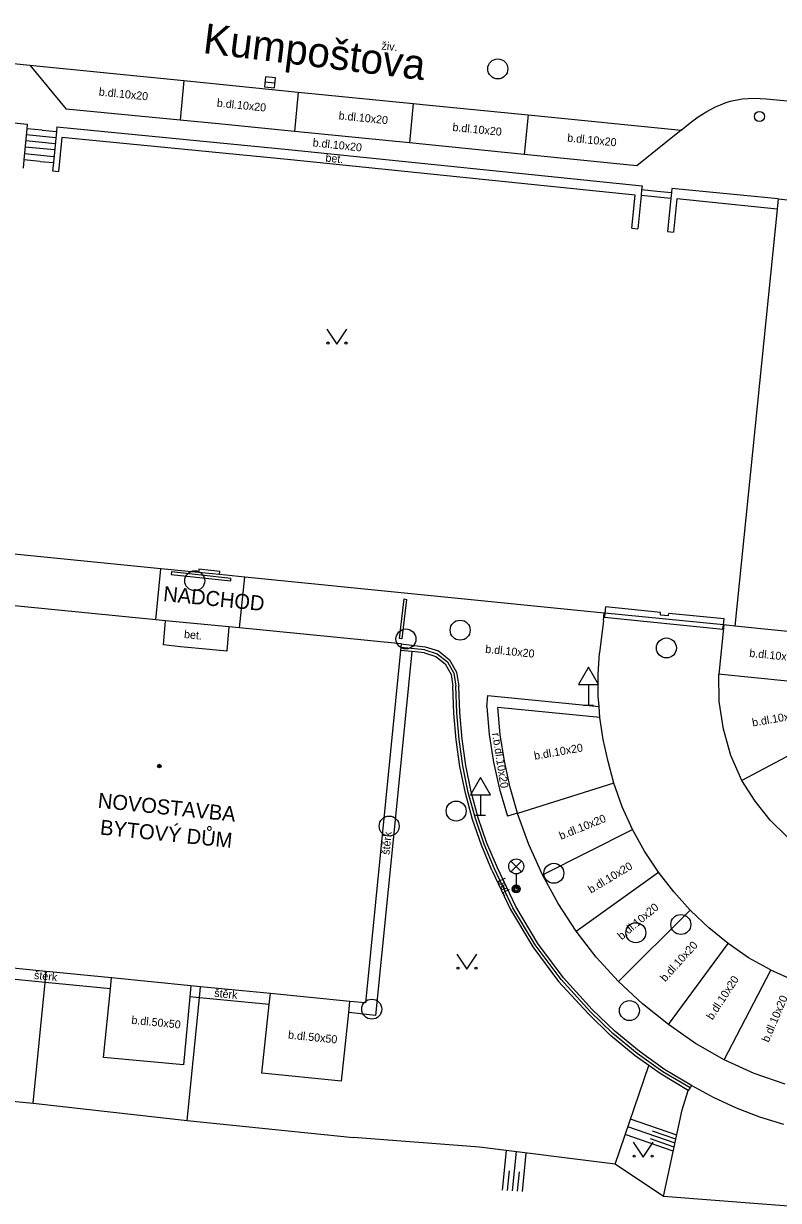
# Model space of a CAD drawing. Extents: x -598233 to -596890, y -1157848 to -1156431.
# Drawn here: x -597907.8 to -597870, y -1156924.2 to -1156865.4 of the extents above; entities that cross this region are included whole.
import ezdxf

# ---------------------------------------------------------------- set-up
doc = ezdxf.new("R2010")
doc.units = 0
for name, color, linetype in [('Level 10', 7, 'Continuous'), ('Level 11', 7, 'Continuous'), ('Level 14', 7, 'Continuous'), ('Level 15', 7, 'Continuous'), ('Level 24', 7, 'Continuous'), ('Level 27', 7, 'Continuous'), ('Level 28', 7, 'Continuous'), ('Level 33', 7, 'Continuous'), ('Level 34', 7, 'Continuous'), ('Level 36', 7, 'Continuous'), ('Level 39', 7, 'Continuous'), ('Level 40', 7, 'Continuous'), ('Level 41', 7, 'Continuous'), ('Level 5', 7, 'Continuous'), ('Level 50', 7, 'Continuous'), ('Level 7', 7, 'Continuous')]:
    doc.layers.add(name, color=color, linetype=linetype)

msp = doc.modelspace()

# ---------------------------------------------------------------- linework, layer by layer
at = {"layer": 'Level 10'}
for points in [[(-597908.94, -1156867.29), (-597907.47, -1156867.44)], [(-597907.47, -1156867.44), (-597905.66, -1156869.64)], [(-597872.47, -1156869.24), (-597871.87, -1156869.12), (-597871.27, -1156869.08), (-597870.66, -1156869.12)], [(-597870.66, -1156869.12), (-597866.97, -1156869.46)], [(-597899.96, -1156870.19), (-597905.66, -1156869.64)], [(-597874.47, -1156870.31), (-597874.06, -1156870.02), (-597873.63, -1156869.75), (-597873.19, -1156869.52)], [(-597873.19, -1156869.52), (-597872.95, -1156869.42), (-597872.71, -1156869.32), (-597872.47, -1156869.24)], [(-597898.04, -1156870.37), (-597899.96, -1156870.19)], [(-597874.91, -1156870.68), (-597874.47, -1156870.31)], [(-597894.24, -1156870.75), (-597898.04, -1156870.37)], [(-597888.5, -1156871.32), (-597894.24, -1156870.75)], [(-597874.91, -1156870.68), (-597877.13, -1156872.46)], [(-597882.77, -1156871.9), (-597888.5, -1156871.32)], [(-597877.13, -1156872.46), (-597882.77, -1156871.9)], [(-597878.8, -1156895.19), (-597878.76, -1156894.82)], [(-597878.8, -1156895.19), (-597878.99, -1156896.81)], [(-597872.78, -1156895.41), (-597873.03, -1156897.87)], [(-597878.98, -1156900.03), (-597879.02, -1156899.49), (-597879.06, -1156898.96), (-597879.06, -1156897.88), (-597878.99, -1156896.81)], [(-597867.94, -1156898.39), (-597872.73, -1156897.9), (-597873.03, -1156897.87)], [(-597883.09, -1156904.83), (-597883.1, -1156904.81), (-597883.46, -1156903.53), (-597883.75, -1156902.21), (-597883.96, -1156900.88), (-597884.08, -1156899.53)], [(-597878.98, -1156900.03), (-597884.08, -1156899.53)], [(-597880.17, -1156910.71), (-597881.07, -1156909.33), (-597881.85, -1156907.9), (-597882.53, -1156906.38), (-597883.09, -1156904.83)], [(-597875.55, -1156915.37), (-597876.84, -1156914.35), (-597878.05, -1156913.23), (-597879.16, -1156912.01), (-597880.17, -1156910.71)], [(-597869.71, -1156918.36), (-597871.27, -1156917.82), (-597872.77, -1156917.14), (-597874.2, -1156916.32), (-597875.55, -1156915.37)]]:
    msp.add_lwpolyline(points, dxfattribs=at)
at = {"layer": 'Level 11'}
for points in [[(-597907.47, -1156867.44), (-597899.78, -1156868.2), (-597897.81, -1156868.4)], [(-597899.78, -1156868.2), (-597899.96, -1156870.19)], [(-597897.81, -1156868.4), (-597894.06, -1156868.78), (-597888.31, -1156869.35), (-597887.49, -1156869.43)], [(-597894.06, -1156868.78), (-597894.24, -1156870.75)], [(-597888.31, -1156869.35), (-597888.5, -1156871.32)], [(-597887.49, -1156869.43), (-597882.57, -1156869.92), (-597874.91, -1156870.68)], [(-597882.57, -1156869.92), (-597882.77, -1156871.9)], [(-597906.18, -1156871.06), (-597907.65, -1156870.91)], [(-597906.85, -1156870.68), (-597907.62, -1156870.61)], [(-597906.85, -1156870.68), (-597906.15, -1156870.75)], [(-597906.21, -1156871.36), (-597907.68, -1156871.22)], [(-597907.74, -1156871.85), (-597906.27, -1156872)], [(-597906.24, -1156871.67), (-597907.71, -1156871.53)], [(-597906.96, -1156872.24), (-597907.77, -1156872.16)], [(-597906.96, -1156872.24), (-597906.3, -1156872.3)], [(-597876.89, -1156873.65), (-597876.12, -1156873.73), (-597875.4, -1156873.8)], [(-597876.89, -1156873.65), (-597876.12, -1156873.73), (-597875.4, -1156873.8)], [(-597875.43, -1156874.1), (-597876.92, -1156873.95)], [(-597875.43, -1156874.1), (-597876.92, -1156873.95)], [(-597888.37, -1156896.74), (-597889.24, -1156905.48)], [(-597888.91, -1156896.36), (-597887.71, -1156896.5)], [(-597887.71, -1156896.5), (-597887.04, -1156896.71), (-597886.49, -1156897.15), (-597886.14, -1156897.76), (-597886.03, -1156898.46)], [(-597871.88, -1156903.19), (-597872.43, -1156901.93), (-597872.8, -1156900.61), (-597873.01, -1156899.24), (-597873.03, -1156897.87)], [(-597885.67, -1156902.43), (-597885.86, -1156901.11), (-597885.98, -1156899.79), (-597886.03, -1156898.46)], [(-597884.63, -1156899.5), (-597884.57, -1156898.93)], [(-597884.57, -1156898.93), (-597879.02, -1156899.49)], [(-597884.63, -1156899.5), (-597884.51, -1156900.89), (-597884.29, -1156902.26), (-597883.99, -1156903.62), (-597883.6, -1156904.96)], [(-597878.28, -1156903.31), (-597878.57, -1156902.23), (-597878.81, -1156901.14), (-597878.98, -1156900.03)], [(-597867.45, -1156900.83), (-597871.88, -1156903.19)], [(-597884.1, -1156907.54), (-597884.62, -1156906.31), (-597885.06, -1156905.04), (-597885.41, -1156903.75), (-597885.67, -1156902.43)], [(-597868.64, -1156906.77), (-597869.59, -1156906.01), (-597870.46, -1156905.16), (-597871.22, -1156904.21), (-597871.88, -1156903.19)], [(-597878.28, -1156903.31), (-597883.09, -1156904.83)], [(-597876.05, -1156907.76), (-597876.75, -1156906.72), (-597877.35, -1156905.63), (-597877.87, -1156904.49), (-597878.28, -1156903.31)], [(-597883.1, -1156904.81), (-597883.6, -1156904.96)], [(-597889.24, -1156905.48), (-597890.2, -1156914.92)], [(-597881.85, -1156907.9), (-597877.35, -1156905.63)], [(-597879.36, -1156914.62), (-597880.8, -1156913.04), (-597882.08, -1156911.32), (-597883.18, -1156909.48), (-597884.1, -1156907.54)], [(-597880.17, -1156910.71), (-597876.05, -1156907.76)], [(-597872.56, -1156911.33), (-597873.53, -1156910.54), (-597874.44, -1156909.68), (-597874.46, -1156909.66), (-597875.28, -1156908.75), (-597876.05, -1156907.76)], [(-597878.05, -1156913.23), (-597874.46, -1156909.66)], [(-597875.55, -1156915.37), (-597872.56, -1156911.33)], [(-597868.14, -1156913.57), (-597869.32, -1156913.16), (-597870.43, -1156912.66), (-597870.45, -1156912.65), (-597871.54, -1156912.04), (-597872.56, -1156911.33)], [(-597872.77, -1156917.14), (-597870.43, -1156912.66)], [(-597906.71, -1156913.27), (-597910.22, -1156912.93)], [(-597903.45, -1156913.59), (-597906.71, -1156913.27)], [(-597903.8, -1156917.03), (-597903.45, -1156913.59), (-597903.4, -1156913.05)], [(-597899.42, -1156913.44), (-597899.47, -1156914), (-597899.79, -1156917.4)], [(-597895.51, -1156914.38), (-597895.45, -1156913.83)], [(-597899, -1156914.04), (-597899.47, -1156914)], [(-597895.51, -1156914.38), (-597899, -1156914.04)], [(-597895.87, -1156917.81), (-597895.51, -1156914.38)], [(-597891.53, -1156914.78), (-597891.47, -1156914.22)], [(-597891.89, -1156918.2), (-597891.53, -1156914.78)], [(-597890.2, -1156914.92), (-597891.53, -1156914.78)], [(-597874.39, -1156918.42), (-597875.74, -1156917.62), (-597877.02, -1156916.71), (-597878.23, -1156915.71), (-597879.36, -1156914.62)], [(-597899.79, -1156917.4), (-597903.8, -1156917.03)], [(-597891.89, -1156918.2), (-597895.87, -1156917.81)], [(-597869.78, -1156920.37), (-597870.98, -1156920), (-597872.15, -1156919.55), (-597873.29, -1156919.02), (-597874.39, -1156918.42)]]:
    msp.add_lwpolyline(points, dxfattribs=at)
at = {"layer": 'Level 14'}
for points in [[(-597878.22, -1156922.36), (-597876.53, -1156917.43)], [(-597874.86, -1156919.64), (-597874.56, -1156918.67)], [(-597875.8, -1156923.98), (-597874.86, -1156919.64)], [(-597885, -1156921.5), (-597891.3, -1156921.02)], [(-597878.22, -1156922.36), (-597885, -1156921.5)], [(-597875.8, -1156923.98), (-597878.22, -1156922.36)], [(-597865.46, -1156924.77), (-597875.8, -1156923.98)]]:
    msp.add_lwpolyline(points, dxfattribs=at)
at = {"layer": 'Level 15'}
for points in [[(-597875.13, -1156920.91), (-597877.45, -1156920.11)], [(-597875.31, -1156921.7), (-597877.71, -1156920.87)], [(-597875.22, -1156921.3), (-597877.58, -1156920.49)], [(-597875.18, -1156921.11), (-597876.35, -1156920.7)], [(-597875.26, -1156921.5), (-597876.45, -1156921.09)], [(-597883.85, -1156923.65), (-597883.65, -1156921.67)], [(-597883.35, -1156923.69), (-597883.15, -1156921.73)], [(-597882.85, -1156923.73), (-597882.66, -1156921.8)], [(-597883.6, -1156923.67), (-597883.5, -1156922.69)], [(-597883.1, -1156923.71), (-597883, -1156922.74)]]:
    msp.add_lwpolyline(points, dxfattribs=at)
at = {"layer": 'Level 24'}
for points in [[(-597900.4, -1156892.76), (-597900.41, -1156892.88)], [(-597900.41, -1156892.88), (-597897.43, -1156893.2)], [(-597897.42, -1156893.08), (-597900.4, -1156892.76)], [(-597897.43, -1156893.2), (-597897.42, -1156893.08)], [(-597889, -1156896.08), (-597888.76, -1156894.11)], [(-597888.65, -1156894.13), (-597888.88, -1156896.1)], [(-597888.76, -1156894.11), (-597888.65, -1156894.13)], [(-597878.73, -1156894.82), (-597878.75, -1156895.02)], [(-597878.75, -1156895.02), (-597872.83, -1156895.62)], [(-597872.83, -1156895.62), (-597872.8, -1156895.41)], [(-597888.88, -1156896.1), (-597889, -1156896.08)]]:
    msp.add_lwpolyline(points, dxfattribs=at)
at = {"layer": 'Level 27'}
msp.add_line((-597895.7188, -1156868.2652), (-597895.2212, -1156868.3148), dxfattribs=at)
msp.add_lwpolyline([(-597895.7436, -1156868.514), (-597895.246, -1156868.5636), (-597895.1964, -1156868.066), (-597895.694, -1156868.0164)], close=True, dxfattribs=at)
for centre in [(-597884.08, -1156867.62), (-597899.23, -1156893.2), (-597888.67, -1156896.11), (-597885.96, -1156895.67), (-597875.65, -1156896.56), (-597886.16, -1156904.71), (-597889.51, -1156905.46), (-597881.28, -1156907.82), (-597877.18, -1156910.79), (-597874.93, -1156910.38), (-597890.38, -1156914.61), (-597877.5, -1156914.68)]:
    msp.add_circle(centre, 0.5, dxfattribs=at)
at = {"layer": 'Level 28'}
msp.add_circle((-597871, -1156870), 0.25, dxfattribs=at)
at = {"layer": 'Level 33'}
for p, q in [((-597883.425, -1156907.74), (-597882.895, -1156907.21)), ((-597883.425, -1156907.21), (-597882.895, -1156907.74)), ((-597883.16, -1156907.85), (-597883.16, -1156908.6))]:
    msp.add_line(p, q, dxfattribs=at)
for centre, radius in [((-597883.16, -1156907.475), 0.375), ((-597883.16, -1156908.6), 0.2), ((-597883.16, -1156908.6), 0.1445), ((-597883.16, -1156908.6), 0.0876)]:
    msp.add_circle(centre, radius, dxfattribs=at)
at = {"layer": 'Level 34'}
for p, q in [((-597879.54, -1156898.392), (-597879.54, -1156899.41)), ((-597879.79, -1156899.41), (-597879.29, -1156899.41)), ((-597884.94, -1156903.892), (-597884.94, -1156904.91)), ((-597885.19, -1156904.91), (-597884.69, -1156904.91))]:
    msp.add_line(p, q, dxfattribs=at)
for points in [[(-597880.04, -1156898.392), (-597879.04, -1156898.392), (-597879.54, -1156897.526)], [(-597885.44, -1156903.892), (-597884.44, -1156903.892), (-597884.94, -1156903.026)]]:
    msp.add_lwpolyline(points, close=True, dxfattribs=at)
at = {"layer": 'Level 36'}
for points in [[(-597892.62, -1156880.62), (-597892.12, -1156881.37), (-597891.62, -1156880.62)], [(-597886.12, -1156911.86), (-597885.62, -1156912.61), (-597885.12, -1156911.86)], [(-597877.31, -1156921.26), (-597876.81, -1156922.01), (-597876.31, -1156921.26)]]:
    msp.add_lwpolyline(points, dxfattribs=at)
for centre in [(-597892.5702, -1156881.3198), (-597891.6708, -1156881.3198), (-597886.0702, -1156912.5598), (-597885.1708, -1156912.5598), (-597877.2602, -1156921.9598), (-597876.3608, -1156921.9598)]:
    msp.add_circle(centre, 0.05, dxfattribs=at)
at = {"layer": 'Level 39'}
for radius in [0.09, 0.0398]:
    msp.add_circle((-597901, -1156902.46), radius, dxfattribs=at)
at = {"layer": 'Level 5'}
for points in [[(-597870.07, -1156874.12), (-597870.12, -1156874.63), (-597872.23, -1156895.47)], [(-597870.07, -1156874.12), (-597857.65, -1156875.39), (-597854.53, -1156875.71), (-597853.58, -1156875.81), (-597845.9, -1156876.59)], [(-597847.98, -1156897.89), (-597850.55, -1156897.64), (-597850.83, -1156897.61), (-597852.21, -1156897.47), (-597852.62, -1156897.43), (-597867.77, -1156895.92), (-597872.23, -1156895.47), (-597872.78, -1156895.41), (-597872.8, -1156895.41), (-597878.73, -1156894.82), (-597878.76, -1156894.82), (-597896.73, -1156893.02), (-597898, -1156892.89), (-597899.04, -1156892.79), (-597900.92, -1156892.6), (-597915.25, -1156891.17), (-597924.02, -1156890.3), (-597925.08, -1156890.19), (-597942.23, -1156888.48)], [(-597901.18, -1156895.15), (-597900.92, -1156892.6)], [(-597899.03, -1156892.62), (-597899.04, -1156892.79)], [(-597897.98, -1156892.73), (-597899.03, -1156892.62)], [(-597898, -1156892.89), (-597897.98, -1156892.73)], [(-597896.99, -1156895.56), (-597896.73, -1156893.02)], [(-597888.91, -1156896.36), (-597896.99, -1156895.56), (-597897.52, -1156895.51), (-597900.69, -1156895.2), (-597901.18, -1156895.15), (-597913.14, -1156893.97)], [(-597878.7, -1156894.51), (-597878.73, -1156894.82)], [(-597875.94, -1156894.79), (-597878.7, -1156894.51)], [(-597875.95, -1156894.9), (-597875.94, -1156894.79)], [(-597875.95, -1156894.9), (-597875.54, -1156894.94)], [(-597875.54, -1156894.94), (-597875.53, -1156894.83)], [(-597872.77, -1156895.1), (-597875.53, -1156894.83)], [(-597900.8, -1156896.41), (-597900.69, -1156895.2)], [(-597897.52, -1156895.51), (-597897.63, -1156896.72)], [(-597872.8, -1156895.41), (-597872.77, -1156895.1)], [(-597888.91, -1156896.36), (-597888.93, -1156896.53), (-597888.94, -1156896.68), (-597890.69, -1156914.3), (-597891.47, -1156914.22), (-597895.45, -1156913.83), (-597898.95, -1156913.49), (-597899.42, -1156913.44), (-597903.4, -1156913.05), (-597906.66, -1156912.73), (-597910.18, -1156912.38), (-597914.14, -1156911.99), (-597914.91, -1156911.91)], [(-597899.94, -1156896.5), (-597900.8, -1156896.41)], [(-597898.49, -1156896.64), (-597899.94, -1156896.5)], [(-597897.63, -1156896.72), (-597898.49, -1156896.64)]]:
    msp.add_lwpolyline(points, dxfattribs=at)
at = {"layer": 'Level 7'}
for points in [[(-597912.86, -1156869.87), (-597907.6, -1156870.38)], [(-597907.6, -1156870.38), (-597907.62, -1156870.61), (-597907.77, -1156872.16)], [(-597906.13, -1156870.51), (-597906.15, -1156870.75), (-597906.3, -1156872.3), (-597906.34, -1156872.72)], [(-597906.13, -1156870.51), (-597894.37, -1156871.67)], [(-597905.88, -1156871.04), (-597906.05, -1156872.75)], [(-597894.42, -1156872.17), (-597905.88, -1156871.04)], [(-597894.37, -1156871.67), (-597876.87, -1156873.46)], [(-597907.77, -1156872.16), (-597907.81, -1156872.58)], [(-597877.22, -1156873.93), (-597894.42, -1156872.17)], [(-597906.34, -1156872.72), (-597906.05, -1156872.75)], [(-597876.87, -1156873.46), (-597876.89, -1156873.65), (-597876.92, -1156873.95), (-597877.08, -1156875.61)], [(-597875.38, -1156873.59), (-597875.4, -1156873.8), (-597875.43, -1156874.1), (-597875.59, -1156875.75)], [(-597870.07, -1156874.12), (-597875.38, -1156873.59)], [(-597877.38, -1156875.58), (-597877.22, -1156873.93)], [(-597875.13, -1156874.12), (-597875.29, -1156875.78)], [(-597870.12, -1156874.63), (-597875.13, -1156874.12)], [(-597877.38, -1156875.58), (-597877.08, -1156875.61)], [(-597875.59, -1156875.75), (-597875.29, -1156875.78)], [(-597887.74, -1156896.8), (-597888.37, -1156896.74), (-597888.94, -1156896.68)], [(-597887.73, -1156896.65), (-597888.93, -1156896.53)], [(-597887.74, -1156896.8), (-597887.17, -1156896.98), (-597886.71, -1156897.36), (-597886.41, -1156897.88), (-597886.33, -1156898.47)], [(-597887.73, -1156896.65), (-597887.11, -1156896.85), (-597886.6, -1156897.26), (-597886.28, -1156897.82), (-597886.18, -1156898.47)], [(-597885.97, -1156902.48), (-597886.16, -1156901.15), (-597886.28, -1156899.81), (-597886.33, -1156898.47)], [(-597885.82, -1156902.45), (-597886.01, -1156901.13), (-597886.13, -1156899.8), (-597886.18, -1156898.47)], [(-597884.37, -1156907.67), (-597884.9, -1156906.42), (-597885.35, -1156905.13), (-597885.7, -1156903.81), (-597885.97, -1156902.48)], [(-597884.24, -1156907.6), (-597884.76, -1156906.36), (-597885.2, -1156905.08), (-597885.56, -1156903.78), (-597885.82, -1156902.45)], [(-597884.37, -1156907.67), (-597883.45, -1156909.63), (-597882.33, -1156911.49), (-597881.04, -1156913.23), (-597879.57, -1156914.83)], [(-597879.47, -1156914.73), (-597880.92, -1156913.13), (-597882.21, -1156911.4), (-597883.32, -1156909.55), (-597884.24, -1156907.6)], [(-597907.31, -1156919.31), (-597906.71, -1156913.27)], [(-597906.71, -1156913.27), (-597906.66, -1156912.73)], [(-597899, -1156914.04), (-597898.95, -1156913.49)], [(-597899.61, -1156920.18), (-597899, -1156914.04)], [(-597874.56, -1156918.67), (-597875.92, -1156917.86), (-597876.53, -1156917.43), (-597877.22, -1156916.94), (-597878.44, -1156915.93), (-597879.57, -1156914.83)], [(-597874.47, -1156918.54), (-597875.83, -1156917.74), (-597877.12, -1156916.83), (-597878.33, -1156915.82), (-597879.47, -1156914.73)], [(-597945.26, -1156915.79), (-597925.5, -1156917.57), (-597907.31, -1156919.31)], [(-597874.39, -1156918.42), (-597874.47, -1156918.54), (-597874.56, -1156918.67)], [(-597907.31, -1156919.31), (-597899.61, -1156920.18)], [(-597899.61, -1156920.18), (-597891.3, -1156921.02)]]:
    msp.add_lwpolyline(points, dxfattribs=at)

# ---------------------------------------------------------------- texts
at = {"layer": 'Level 40'}
for s, height, rotation, p in [('živ.', 0.4, 354.329642, (-597889.91, -1156866.65)), ('b.dl.10x20', 0.4, 354.324642, (-597904.04, -1156868.95)), ('b.dl.10x20', 0.4, 354.324642, (-597898.14, -1156869.51)), ('b.dl.10x20', 0.4, 354.324642, (-597892.05, -1156870.14)), ('b.dl.10x20', 0.4, 354.324642, (-597886.36, -1156870.72)), ('b.dl.10x20', 0.4, 354.324642, (-597880.62, -1156871.25)), ('b.dl.10x20', 0.4, 353.923653, (-597893.35, -1156871.49)), ('bet.', 0.4, 354.368619, (-597892.71, -1156872.25)), ('bet.', 0.4, 354.4147, (-597899.78, -1156896.06)), ('b.dl.10x20', 0.4, 354.249481, (-597884.72, -1156896.8)), ('b.dl.10x20', 0.4, 354.159161, (-597871.52, -1156897)), ('b.dl.10x20', 0.4, 10.084233, (-597871.33, -1156900.49)), ('r.b.dl.10x20', 0.400002, 279, (-597884.37, -1156900.83)), ('b.dl.10x20', 0.4, 10, (-597882.23, -1156902.15)), ('b.dl.10x20', 0.4, 22, (-597880.92, -1156906.15)), ('štěrk', 0.4, 84.193272, (-597889.5, -1156906.91)), ('b.dl.10x20', 0.4, 31, (-597879.42, -1156908.84)), ('bet.', 0.4, 295, (-597884.1, -1156908.18)), ('b.dl.10x20', 0.4, 40, (-597877.89, -1156911.17)), ('b.dl.10x20', 0.4, 47.869544, (-597875.71, -1156913.27)), ('štěrk', 0.4, 354.431892, (-597907.28, -1156913.1)), ('b.dl.10x20', 0.4, 57, (-597873.35, -1156915.18)), ('štěrk', 0.4, 354.518703, (-597898.27, -1156913.99)), ('b.dl.10x20', 0.4, 67, (-597870.54, -1156916.3)), ('b.dl.50x50', 0.4, 354.269547, (-597902.41, -1156915.34)), ('b.dl.50x50', 0.4, 354.269547, (-597894.58, -1156916.08))]:
    msp.add_text(s, height=height, rotation=rotation, dxfattribs=at).set_placement(p)
at = {"layer": 'Level 41'}
for s, rotation, p in [('NADCHOD', 354.269547, (-597900.83, -1156894.21)), ('NOVOSTAVBA', 354.163856, (-597904.1, -1156904.54)), ('BYTOVÝ DŮM', 354.161825, (-597903.99, -1156905.88))]:
    msp.add_text(s, height=0.75, rotation=rotation, dxfattribs=at).set_placement(p)
at = {"layer": 'Level 50'}
msp.add_text('Kumpoštova', height=1.5, rotation=352.973568, dxfattribs=at).set_placement((-597898.8622, -1156866.8213))

doc.saveas('drawing.dxf')
